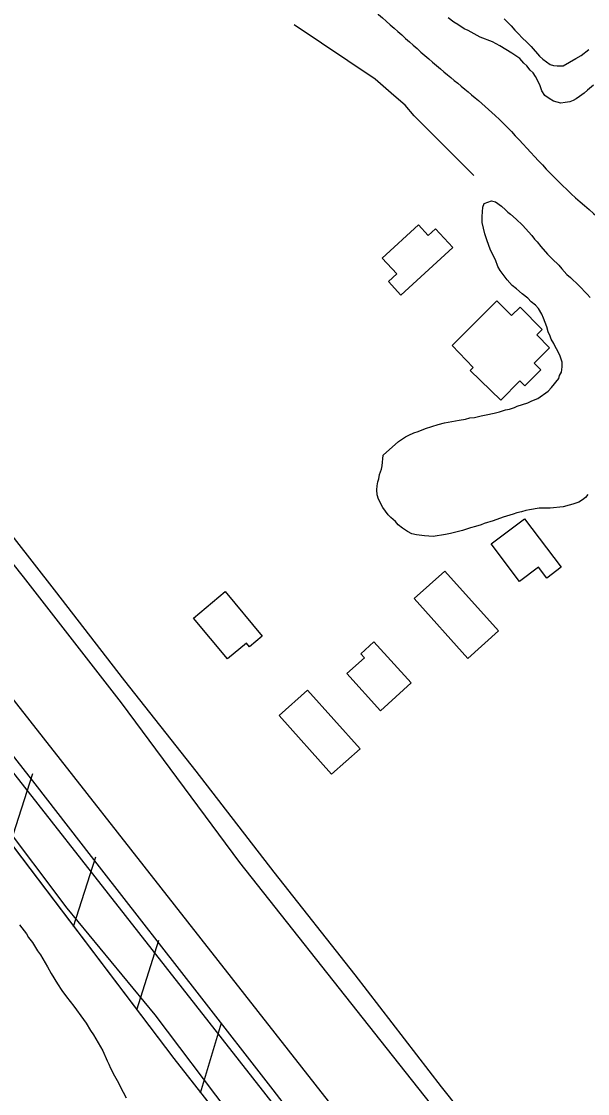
# Model space of a CAD drawing. Extents: x 3704301 to 3742427, y 506229 to 532009.
# Drawn here: x 3729078 to 3729457, y 518866 to 519584 of the extents above; entities that cross this region are included whole.
import ezdxf

# ---------------------------------------------------------------- set-up
doc = ezdxf.new("R2010")
doc.units = 0
for name, color, linetype in [('V-BLDG-OTLN', 7, 'Continuous'), ('V-FLOD-BASE', 7, 'Continuous'), ('V-LEVE-TOET', 7, 'Continuous'), ('V-RAIL-TRAK', 7, 'Continuous'), ('V-ROAD-CNTR', 7, 'Continuous'), ('V-RRAP-FSHR', 7, 'Continuous'), ('V-SITE-VEGE', 7, 'Continuous'), ('V-SURV-LINE', 7, 'Continuous'), ('V-TOPO-SHOR', 7, 'Continuous')]:
    doc.layers.add(name, color=color, linetype=linetype)

msp = doc.modelspace()

# ---------------------------------------------------------------- linework, layer by layer
at = {"layer": 'V-BLDG-OTLN'}
for points in [[(3729319.88, 519425.15), (3729344.18, 519447.58), (3729350.69, 519440.52), (3729355.5, 519444.96), (3729367.04, 519432.47), (3729332.35, 519400.44), (3729323.96, 519409.54), (3729329.54, 519414.69)], [(3729366.56, 519366.78), (3729396.46, 519396.72), (3729406.35, 519386.79), (3729412.11, 519392.53), (3729427.01, 519377.57), (3729423.33, 519373.9), (3729431.91, 519365.29), (3729421.59, 519355), (3729426.06, 519350.51), (3729415.28, 519339.76), (3729411.99, 519343.06), (3729399.15, 519330.26), (3729378.78, 519350.01), (3729380.75, 519352.15)], [(3729392.79, 519233.95), (3729415.03, 519250.87), (3729439.73, 519218.4), (3729430.06, 519211.05), (3729424.39, 519218.5), (3729411.81, 519208.93)], [(3729377.18, 519157.41), (3729341.27, 519197.48), (3729361.7, 519215.79), (3729397.62, 519175.73)], [(3729216.15, 519157.03), (3729193.38, 519184.32), (3729214.62, 519202.05), (3729239.56, 519172.17), (3729231.05, 519165.06), (3729228.88, 519167.66)], [(3729314.13, 519168.43), (3729339.1, 519140.92), (3729318.63, 519122.35), (3729296.11, 519147.17), (3729307.86, 519157.84), (3729305.42, 519160.53)], [(3729269.88, 519136.23), (3729304.96, 519096.96), (3729285.96, 519079.99), (3729250.88, 519119.26)]]:
    msp.add_lwpolyline(points, close=True, dxfattribs=at)
at = {"layer": 'V-FLOD-BASE'}
msp.add_lwpolyline([(3728430.24, 519550.51), (3728497.76, 519520.27), (3728550.91, 519497.85), (3728616.5, 519468.11), (3728681.2, 519441.88), (3728716.96, 519428.58), (3728735.97, 519420.05), (3728760.53, 519407.84), (3728783.19, 519395.03), (3728811.72, 519376.38), (3728840.87, 519354.74), (3728867.85, 519332.5), (3728890.69, 519312.34), (3728903.82, 519299.31), (3728932.64, 519268.66), (3728955.12, 519241.14), (3729001.49, 519183.67), (3729045.4, 519126.68), (3729087.31, 519073.46), (3729131.78, 519015.95), (3729197.34, 518931.96), (3729246.58, 518868.56), (3729297.25, 518802.75)], dxfattribs=at)
at = {"layer": 'V-LEVE-TOET'}
for points in [[(3729386.16, 518816.65), (3729314.84, 518906.62), (3729224.43, 519020.89), (3729145.35, 519127.55), (3729079.61, 519211.94), (3729002.13, 519309.11), (3728978.28, 519338.73), (3728966.77, 519353.15), (3728954.77, 519365.38), (3728934.5, 519382.03), (3728892.66, 519412.3), (3728811.88, 519466.39), (3728762.72, 519495.94), (3728743.43, 519505.81), (3728718.69, 519515.82), (3728684.87, 519529.97), (3728584.17, 519575.14), (3728537.21, 519592.49), (3728473.16, 519618.69), (3728436.23, 519637.66)], [(3728384.07, 519544.67), (3728473.08, 519499.49), (3728551.26, 519462.76), (3728628.05, 519427.35), (3728694.02, 519400.65), (3728725.39, 519386.45), (3728748.55, 519373.95), (3728769.82, 519360.86), (3728800.86, 519337.94), (3728854.44, 519294.89), (3728867.47, 519284.87), (3728879.17, 519274), (3728898.64, 519256.51), (3728920.67, 519234.73), (3728951.52, 519197.39), (3728997.6, 519138.09), (3729063.14, 519050.43), (3729108.69, 518990.31), (3729167.59, 518918.82), (3729216.52, 518854.15)]]:
    msp.add_lwpolyline(points, dxfattribs=at)
at = {"layer": 'V-RAIL-TRAK'}
msp.add_lwpolyline([(3729407.69, 518810.27), (3729359.53, 518870.6), (3729301.62, 518945.52), (3729247.57, 519014.36), (3729195.28, 519082.01), (3729147.61, 519142.36), (3729100.43, 519203.21), (3729048.16, 519269.87)], dxfattribs=at)
at = {"layer": 'V-ROAD-CNTR'}
msp.add_spline([(3729081.97, 519774.87), (3729126.31, 519739.4), (3729179.03, 519698.87), (3729227.73, 519661.65), (3729275.56, 519622.64), (3729317.35, 519588.31), (3729358.79, 519551.91), (3729395.49, 519520.66), (3729437.65, 519476.68), (3729485.6, 519434.28), (3729535.25, 519388.94), (3729590.52, 519340.75), (3729629.81, 519302.88), (3729675.73, 519261.61), (3729702.72, 519234.68), (3729732.88, 519202.67), (3729760.9, 519175.43), (3729793.14, 519137.34), (3729833.98, 519092.89), (3729869.41, 519056.23), (3729908.68, 519011.59), (3729955.34, 518963.25), (3729999.59, 518913.45), (3730111.37, 518791.24)], degree=3, dxfattribs=at)
at = {"layer": 'V-RRAP-FSHR'}
for p, q in [((3729070.86, 519033.78), (3729085.81, 519080.27)), ((3729113.14, 518978), (3729128.1, 519024.48)), ((3729155.43, 518922.21), (3729170.38, 518968.7)), ((3729198.11, 518866.73), (3729212.26, 518913.47))]:
    msp.add_line(p, q, dxfattribs=at)
for points in [[(3728944, 519201.14), (3729180.21, 518889.52), (3729518.23, 518459.24), (3729987.97, 517859.04), (3730041, 517788.29), (3730108.93, 517706.23), (3730206.51, 517579.68), (3730263.3, 517517.63), (3730469.39, 517282.83), (3730596.8, 517146.95), (3730778.16, 516949.66), (3730825.07, 516900.53), (3730912.15, 516803.08), (3731129.99, 516556.58), (3731424.37, 516215.93), (3731722.44, 515882.43), (3731812.97, 515780.14), (3731945.55, 515637.27), (3731984.16, 515595), (3732011.02, 515564.7), (3732032.49, 515536.44), (3732061.75, 515501.08), (3732081.29, 515470.29), (3732103.73, 515433.92)], [(3729038.61, 519076.33), (3729180.21, 518889.52), (3729461.37, 518531.62)]]:
    msp.add_lwpolyline(points, dxfattribs=at)
at = {"layer": 'V-SITE-VEGE'}
for points in [[(3729461.22, 519540.96), (3729457.22, 519537.61), (3729455.1, 519535.65), (3729451.89, 519533.4), (3729449.75, 519531.99), (3729447.6, 519530.85), (3729445.45, 519529.98), (3729442.2, 519529.35), (3729439.49, 519529.02), (3729434.56, 519530.26), (3729431.53, 519532.08), (3729428.76, 519534.19), (3729426.78, 519537.14), (3729425.61, 519540.64), (3729423.89, 519544.41), (3729422.47, 519546.82), (3729420.78, 519549.22), (3729418.83, 519551.08), (3729416.58, 519554.01), (3729414.64, 519555.87), (3729411.85, 519558.79), (3729409.35, 519560.63), (3729406.59, 519562.47), (3729398.58, 519567.44), (3729393.63, 519570.04), (3729385.4, 519573.1), (3729377.4, 519577.53), (3729374.65, 519578.82), (3729370.51, 519581.71), (3729367.75, 519583.28), (3729363.87, 519586.17)], [(3729401.41, 519585.45), (3729403.36, 519583.6), (3729406.15, 519580.67), (3729408.67, 519577.75), (3729410.61, 519575.89), (3729413.97, 519572.17), (3729416.19, 519570.32), (3729419.53, 519566.86), (3729425.13, 519560.48), (3729427.35, 519558.36), (3729432.33, 519554.94), (3729434.52, 519554.18), (3729436.98, 519553.97), (3729441.05, 519554.07), (3729449.36, 519558.89), (3729453.12, 519560.89), (3729458.19, 519564.81)], [(3729419.89, 519329.77), (3729423.93, 519331.23), (3729430.88, 519336.29), (3729433.26, 519338.8), (3729438.01, 519344.62), (3729438.5, 519346.81), (3729439.81, 519349.02), (3729440.27, 519352.57), (3729440.19, 519355.55), (3729439, 519359.6), (3729437.29, 519363.09), (3729435.59, 519366.04), (3729434.72, 519368.2), (3729433.02, 519371.15), (3729432.16, 519373.03), (3729430.99, 519375.99), (3729430.1, 519379.23), (3729427.78, 519385.16), (3729426.63, 519387.85), (3729424.36, 519391.6), (3729422.41, 519393.72), (3729419.63, 519396.1), (3729417.4, 519398.49), (3729413.52, 519401.39), (3729409.63, 519404.83), (3729406.86, 519406.94), (3729403.51, 519410.66), (3729398.73, 519417.07), (3729397.3, 519419.76), (3729395.57, 519424.06), (3729392.42, 519430.51), (3729389.8, 519437.52), (3729388.61, 519441.57), (3729386.8, 519449.13), (3729386.7, 519453.21), (3729387.09, 519459.47), (3729388.12, 519461.94), (3729392.97, 519463.7), (3729395.71, 519462.95), (3729399.58, 519460.05), (3729402.36, 519457.67), (3729404.03, 519456.08), (3729405.69, 519454.76), (3729409.58, 519451.32), (3729413.76, 519447.34), (3729419.91, 519440.43), (3729421.87, 519438.03), (3729423.55, 519436.16), (3729426.07, 519432.96), (3729430.54, 519427.91), (3729433.61, 519424.72), (3729438.07, 519420.48), (3729440.03, 519418.08), (3729443.38, 519414.36), (3729445.88, 519412.24), (3729451.45, 519406.94), (3729457.03, 519401.09)], [(3729457.03, 519401.09), (3729458.98, 519398.97)], [(3729457.58, 519267.07), (3729455.99, 519265.13), (3729453.86, 519263.45), (3729451.45, 519262.03), (3729447.41, 519260.57), (3729444.97, 519259.97), (3729440.92, 519258.78), (3729432.24, 519258.03), (3729424.91, 519257.85), (3729418.4, 519256.88), (3729415.97, 519256.27), (3729413, 519255.38), (3729410.03, 519254.77), (3729407.6, 519253.89), (3729400.86, 519251.83), (3729394.11, 519249.48), (3729388.18, 519247.71), (3729386.02, 519246.84), (3729382.25, 519245.66), (3729379.01, 519244.77), (3729373.61, 519243.01), (3729365.5, 519240.91), (3729362.26, 519240.28), (3729353.86, 519238.99), (3729348.14, 519239.39), (3729342.69, 519240.07), (3729339.68, 519240.82), (3729336.65, 519242.37), (3729333.34, 519244.47), (3729330.56, 519246.85), (3729328.61, 519248.98), (3729325.55, 519251.62), (3729323.88, 519253.48), (3729321.91, 519255.88), (3729320.22, 519258.29), (3729317.37, 519263.93), (3729316.48, 519266.9), (3729316.13, 519270.15), (3729316.33, 519272.87), (3729316.81, 519275.6), (3729317.58, 519277.53), (3729318.05, 519280.53), (3729319.32, 519284.09), (3729319.81, 519286.28), (3729320.46, 519293.36), (3729330.83, 519302.59), (3729335.38, 519305.69), (3729337.53, 519306.83), (3729341.03, 519308.28), (3729343.99, 519309.16), (3729348.84, 519311.18), (3729357.2, 519313.84), (3729361.52, 519315.03), (3729371.26, 519316.9), (3729375.6, 519317.55), (3729378.57, 519318.43), (3729381.56, 519318.51), (3729386.15, 519319.71), (3729389.4, 519320.33), (3729394.8, 519321.55), (3729398.32, 519322.45), (3729402.37, 519323.64), (3729405.07, 519324.25), (3729408.31, 519325.41), (3729410.19, 519326.28), (3729417.2, 519328.35), (3729419.89, 519329.77)], [(3729076.91, 518978.96), (3729081.67, 518973.1), (3729083.09, 518970.69), (3729085.62, 518967.22), (3729089.02, 518961.6), (3729090.98, 518958.93), (3729095.8, 518950.89), (3729098.08, 518946.6), (3729102.32, 518939.64), (3729105.42, 518935.1), (3729108.51, 518930.83), (3729113.28, 518924.69), (3729119.75, 518915.62), (3729121.71, 518913.22), (3729124.55, 518908.4), (3729126.52, 518905.46), (3729132.76, 518894.74), (3729135.64, 518888.02), (3729136.78, 518885.88), (3729137.93, 518883.19), (3729140.5, 518878.09), (3729143.34, 518873.27), (3729144.48, 518870.85), (3729148.47, 518863.34)]]:
    msp.add_lwpolyline(points, dxfattribs=at)
at = {"layer": 'V-SURV-LINE'}
for points in [[(3728969.1, 519261.53), (3730271.77, 517601.65)], [(3730248.15, 517583.14), (3728945.48, 519243.02)]]:
    msp.add_lwpolyline(points, dxfattribs=at)
at = {"layer": 'V-TOPO-SHOR'}
msp.add_lwpolyline([(3729381.05, 519480.63), (3729341.31, 519520.61), (3729335.14, 519527.56), (3729327.6, 519534.2), (3729315.05, 519545.09), (3729260.93, 519581.44)], dxfattribs=at)

doc.saveas('drawing.dxf')
